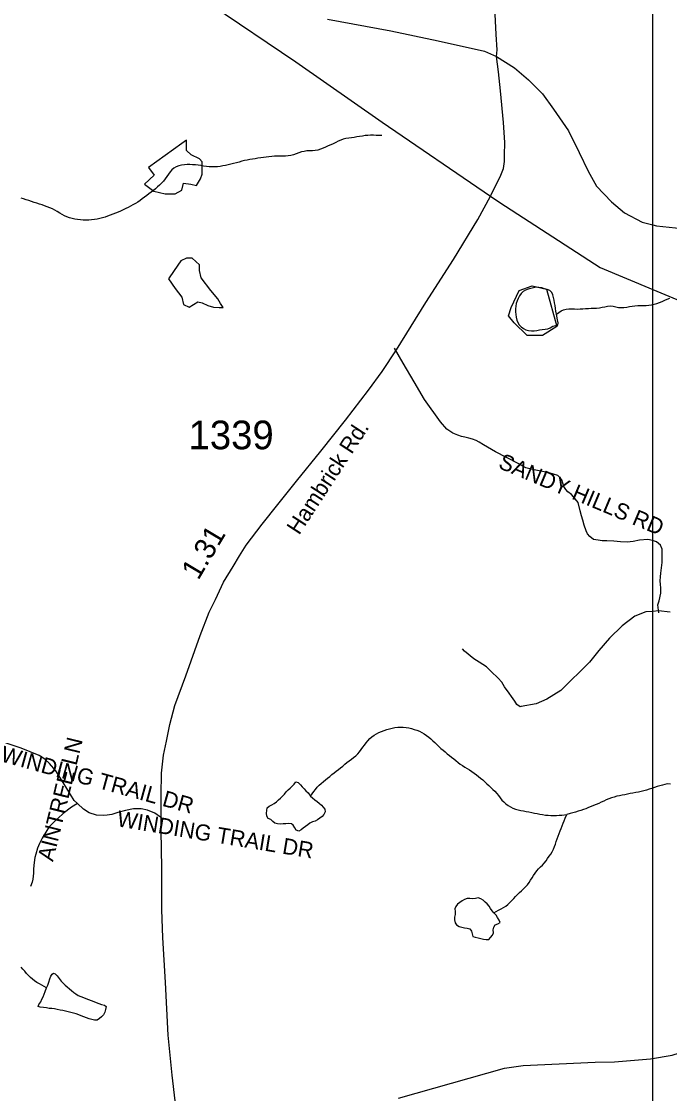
# Model space of a CAD drawing. Extents: x 1950930 to 2061844, y 904556 to 1017002.
# Drawn here: x 1986522 to 1990370, y 974830 to 981191 of the extents above; entities that cross this region are included whole.
import ezdxf

# ---------------------------------------------------------------- set-up
doc = ezdxf.new("R2010")
doc.units = 0
for name, color, linetype in [('Exist Hydrographic Creek Single Shore', 7, 'Continuous'), ('Exist Hydrographic Lake Shore', 7, 'Continuous'), ('Exist Hydrographic Misc Water Feature', 7, 'Continuous'), ('Exist Hydrographic Pond Over 1500 Sq Ft', 7, 'Continuous'), ('Exist Road Non-System Type 51', 7, 'Continuous'), ('Exist Road Non-System Type 51 Label', 7, 'Continuous'), ('Exist Road Primary US Structure Standard Bridge CELL', 7, 'Continuous'), ('Exist Road Secondary Type 51 Attributed', 7, 'Continuous'), ('Exist Road Secondary Type 51 Label', 7, 'Continuous'), ('Exist Road Secondary Type 51 Number Label', 7, 'Continuous'), ('Exist Utilities Electrical Transmission Line', 7, 'Continuous'), ('Map Preparation Inset Cut Line', 7, 'Continuous')]:
    doc.layers.add(name, color=color, linetype=linetype)

msp = doc.modelspace()

# ---------------------------------------------------------------- linework, layer by layer
at = {"layer": 'Exist Hydrographic Creek Single Shore'}
for points in [[(1988660.7, 980514.4), (1988644.3, 980514.7), (1988627.9, 980515), (1988611.5, 980516.2), (1988595.1, 980515.7), (1988578.7, 980515.2), (1988562.5, 980514), (1988546.3, 980511), (1988529.9, 980508.8), (1988513.9, 980505.9), (1988497.7, 980503), (1988481.5, 980500), (1988464.9, 980498.7), (1988448.5, 980496.5), (1988432.5, 980493.7), (1988417.5, 980487.4), (1988402.6, 980480.3), (1988388, 980473.2), (1988373, 980466.2), (1988358.1, 980459.1), (1988342.9, 980452.8), (1988327.9, 980445.8), (1988312.7, 980439.5), (1988297.4, 980434.1), (1988282, 980428.6), (1988266, 980424.9), (1988250, 980423.5), (1988233.2, 980423.9), (1988216.8, 980423.4), (1988200.6, 980420.5), (1988184.8, 980416.8), (1988169.2, 980411.3), (1988153.6, 980405.9), (1988138, 980400.5), (1988122, 980395.8), (1988106.1, 980393.8), (1988089.9, 980392.5), (1988073.5, 980391.9), (1988056.8, 980391.5), (1988040.4, 980391.8), (1988024, 980391.3), (1988007.6, 980390.1), (1987991.2, 980387.9), (1987975, 980385.8), (1987958.8, 980383.6), (1987942.6, 980381.6), (1987926.4, 980379.4), (1987910, 980376.5), (1987893.8, 980373.5), (1987877.6, 980371.3), (1987861.4, 980368.5), (1987845.4, 980365.5), (1987829.6, 980361.7), (1987813.7, 980357.1), (1987797.9, 980353.4), (1987781.9, 980348.8), (1987765.9, 980345), (1987749.9, 980341.3), (1987733.9, 980337.4), (1987717.9, 980333.7), (1987701.7, 980330.7), (1987685.5, 980328.6), (1987669.1, 980328.1), (1987652.7, 980328.5), (1987636.3, 980329.6), (1987619.9, 980330.8), (1987603.7, 980333.6), (1987587.5, 980337.2), (1987571.3, 980339.1), (1987554.9, 980340.4), (1987538.3, 980341.5), (1987521.9, 980342.7), (1987505.5, 980342.2), (1987489.5, 980340.9), (1987472.6, 980337.9), (1987456, 980334.2), (1987440.3, 980328.8), (1987426.5, 980320.9), (1987414.6, 980310.4), (1987404.2, 980298.3), (1987394.1, 980284.6), (1987384.9, 980270.9), (1987375, 980257.1), (1987365.2, 980244.2), (1987354.1, 980232.1), (1987342.2, 980220), (1987330.1, 980209.7), (1987317.8, 980198.4), (1987305.1, 980188), (1987292.2, 980177.6), (1987279.1, 980168), (1987266, 980158.4), (1987252.6, 980148.9), (1987239.3, 980139.3), (1987225.8, 980129.8), (1987212, 980120.1), (1987198.3, 980111.4), (1987184.1, 980102.7), (1987170, 980094.8), (1987155.2, 980086.8)], [(1987155.2, 980086.8), (1987140.7, 980080.6), (1987125.5, 980073.5), (1987110.5, 980066.5), (1987095.4, 980060.3), (1987080, 980054), (1987064.8, 980047.8), (1987049.2, 980041.5), (1987033.6, 980036.1), (1987018, 980030.6), (1987002.3, 980026), (1986986.7, 980021.5), (1986970.9, 980018.4), (1986954.9, 980015.6), (1986938.7, 980013.4), (1986922.3, 980012.1), (1986905.7, 980011.7), (1986888.9, 980012.8), (1986872.3, 980013.9), (1986855.6, 980016), (1986839.2, 980018.8), (1986823.2, 980021.5), (1986807.7, 980026), (1986792.3, 980031.3), (1986777.7, 980038.1), (1986763.4, 980045.8), (1986749, 980054.3), (1986734.7, 980062.8), (1986720.1, 980071.2), (1986705.3, 980078.9), (1986690.4, 980085.1), (1986674.8, 980091.1), (1986659.6, 980096.4), (1986644, 980102.4), (1986628.7, 980107.6), (1986613.1, 980112.9), (1986597.7, 980118.1), (1986581.9, 980123.3), (1986566.3, 980128.6), (1986550.5, 980133.9), (1986534.9, 980139.1), (1986519.2, 980143.5)], [(1986670.9, 975457.1), (1986657, 975465.6), (1986642.6, 975473.2), (1986628.2, 975481.8), (1986613.9, 975489.4), (1986600.2, 975498.7), (1986587.2, 975508), (1986574.9, 975518.9), (1986563.7, 975530.6), (1986552.6, 975543.2), (1986541.9, 975555.7), (1986531, 975568.2), (1986520.2, 975580.7)]]:
    msp.add_lwpolyline(points, dxfattribs=at)
at = {"layer": 'Exist Hydrographic Lake Shore'}
for points in [[(1987475.1, 980467.7), (1987276.7, 980324.2), (1987310.2, 980278.4), (1987252.2, 980226.5), (1987307.2, 980183.8), (1987374.4, 980168.5), (1987435.4, 980168.5), (1987475.1, 980189.9), (1987484.3, 980232.7), (1987527, 980226.5), (1987560.6, 980217.4), (1987585, 980257.1), (1987594.2, 980284.6), (1987594.2, 980357.8), (1987578.9, 980376.1), (1987530.1, 980400.6), (1987502.6, 980425), (1987502.6, 980486.1)], [(1987469, 979771.6), (1987429.3, 979713.6), (1987395.7, 979664.8), (1987435.4, 979606.8), (1987475.1, 979554.9), (1987484.3, 979512.1), (1987517.9, 979496.9), (1987569.8, 979527.4), (1987594.2, 979521.3), (1987627.8, 979506), (1987661.3, 979496.9), (1987694.9, 979493.8), (1987719.4, 979493.8), (1987704.1, 979518.2), (1987688.8, 979545.7), (1987646.1, 979594.6), (1987588.1, 979670.9), (1987578.9, 979713.6), (1987578.9, 979747.2), (1987536.2, 979786.9), (1987502.6, 979786.9)]]:
    msp.add_lwpolyline(points, close=True, dxfattribs=at)
at = {"layer": 'Exist Hydrographic Misc Water Feature'}
for points in [[(1989698.9, 979455), (1989695.6, 979471.4), (1989692.7, 979487.9), (1989690.3, 979505.1), (1989687.6, 979521.6), (1989684.5, 979538), (1989681.1, 979553.7), (1989676.1, 979569.4), (1989670.2, 979583.5), (1989659.9, 979594.4), (1989644.2, 979600.4), (1989626.9, 979605.8), (1989610.9, 979610.2), (1989594.5, 979613), (1989577.9, 979614.1), (1989561.9, 979611.2), (1989545.9, 979607.4), (1989530.1, 979602), (1989515, 979596.5), (1989500, 979588.7), (1989489.1, 979576.6), (1989479.9, 979562.8), (1989471.5, 979548.3), (1989464.5, 979533.6), (1989459.6, 979518.1), (1989456.7, 979501.7), (1989455.3, 979485.4), (1989455.5, 979469), (1989456.5, 979452.5), (1989459, 979436.1), (1989463.3, 979419.6), (1989469, 979404.7), (1989477, 979390.6), (1989488.5, 979378.9), (1989502.7, 979369.6), (1989517, 979361.9), (1989533.4, 979358.3), (1989549.4, 979356.2), (1989566, 979355.9), (1989582.2, 979357.3), (1989598.2, 979360.9), (1989614.6, 979363.1), (1989631.2, 979365.2), (1989647, 979368.2), (1989662, 979374.4), (1989676.1, 979383.2), (1989693.2, 979386.9), (1989707.5, 979390), (1989707.9, 979403.9), (1989705.7, 979420.3), (1989698.9, 979455)], [(1989698.9, 979455), (1989712.8, 979464.5), (1989726.6, 979474), (1989740.9, 979481.1), (1989756.5, 979484.1), (1989772.7, 979486.1), (1989789.1, 979485.8), (1989805.7, 979485.5), (1989822.3, 979485.2), (1989839, 979485.6), (1989855.4, 979486.1), (1989871.8, 979487.5), (1989888.2, 979488), (1989904.4, 979489.2), (1989921, 979489.7), (1989937.2, 979490.9), (1989953.6, 979493.1), (1989969.8, 979495.3), (1989986.2, 979498.2), (1990002.2, 979501.1), (1990018.4, 979503.2), (1990034.6, 979502.1), (1990050.8, 979498.5), (1990067.2, 979494.8), (1990083.2, 979493.7), (1990099.4, 979494.9), (1990115.8, 979497.1), (1990132, 979500.1), (1990148.2, 979502.2), (1990164.8, 979504.3), (1990181, 979505.6), (1990197.4, 979506.1), (1990214, 979505.7), (1990230.4, 979506.2), (1990246.6, 979508.4), (1990262.8, 979510.5), (1990278.8, 979514.2), (1990294.6, 979518.8), (1990310.2, 979524.3), (1990325.5, 979530.5), (1990341.1, 979536.8), (1990356.5, 979543), (1990371.3, 979550.1)], [(1988238.3, 976595.4), (1988248.2, 976608.3), (1988257.6, 976622.1), (1988267.6, 976635), (1988278.1, 976647.9), (1988289.8, 976659.2), (1988302.1, 976669.5), (1988314.4, 976680.8), (1988326.9, 976691.3), (1988339.4, 976701.6), (1988352.3, 976712.1), (1988365, 976722.4), (1988378, 976732.8), (1988390.9, 976743.2), (1988403.6, 976752.8), (1988416.5, 976763.1), (1988429.4, 976773.6), (1988442.1, 976784), (1988454.8, 976794.4), (1988467.8, 976803.9), (1988481.1, 976814.3), (1988494, 976823.9), (1988506.7, 976834.4), (1988518.4, 976846.4), (1988529.1, 976858.5), (1988539.3, 976871.4), (1988549.2, 976885.1), (1988559.2, 976898.1), (1988569.3, 976911.8), (1988579.5, 976923.9), (1988590.8, 976936), (1988602.9, 976946.5), (1988615.8, 976956), (1988629.8, 976964.7), (1988644.5, 976971.8), (1988660.1, 976978.9), (1988675.7, 976984.3), (1988691.5, 976989.6), (1988707.3, 976994.3), (1988723.1, 976998), (1988739.3, 977001.8), (1988756.1, 977003.9), (1988772.7, 977004.4), (1988788.9, 977004.1), (1988805.3, 977002.9), (1988821.1, 977000.1), (1988837.3, 976996.6), (1988853.3, 976991.3), (1988869.1, 976986), (1988884.4, 976980), (1988899.4, 976972.2), (1988913.6, 976964.6), (1988926.9, 976955.3), (1988939.8, 976945.1), (1988952.1, 976935.1), (1988964.4, 976923.3), (1988976.3, 976912.4), (1988988.2, 976900.6), (1989000.3, 976888.9), (1989012.4, 976878.1), (1989025.3, 976867.9), (1989037.8, 976856.9), (1989050.3, 976846.9), (1989062.8, 976835.9), (1989075.5, 976825.9), (1989088.5, 976815.7), (1989101.2, 976805.6), (1989114.3, 976795.4), (1989127.4, 976785.4), (1989141, 976776.1), (1989154.7, 976767.6), (1989168.6, 976759.1), (1989182.8, 976750.6), (1989196.7, 976741.3), (1989210.3, 976732), (1989223.2, 976721.8), (1989235.9, 976711.8), (1989248.4, 976700.8), (1989260.9, 976690.8), (1989273, 976679.8), (1989285.3, 976668.8), (1989297.4, 976657.1), (1989309.3, 976646.3), (1989321.2, 976634.5), (1989332.7, 976623.6), (1989343.7, 976611), (1989353.8, 976597.8), (1989363.4, 976584.4), (1989373.9, 976571.8), (1989385.6, 976561), (1989398.3, 976550), (1989411.4, 976539.9), (1989425.4, 976530.6), (1989439.9, 976522.9), (1989454.9, 976517.7), (1989470.7, 976513.2), (1989486.7, 976509.7), (1989502.9, 976506.8), (1989519.1, 976504.1), (1989535.5, 976501.2)], [(1988238.3, 976595.4), (1988250.8, 976584.4), (1988263.9, 976573.6), (1988277.3, 976563.4), (1988290.4, 976552.4), (1988302.7, 976541.5), (1988313.8, 976529.8), (1988323, 976518.1), (1988324.4, 976502.5), (1988317.3, 976485.5), (1988307, 976473.3), (1988293.1, 976463.8), (1988279.5, 976454.2), (1988265.4, 976446.3), (1988249.4, 976441.7), (1988235, 976433.8), (1988221.7, 976425.1), (1988208.2, 976414.8), (1988194.8, 976405.1), (1988182.1, 976394.7), (1988168.2, 976387.7), (1988152.2, 976392.1), (1988144.2, 976406.1), (1988136, 976421.9), (1988124.5, 976431.2), (1988107.9, 976432.3), (1988091.3, 976431.1), (1988074.9, 976429.7), (1988058.3, 976429.3), (1988041.9, 976430.4), (1988025.9, 976434.1), (1988014, 976445), (1988001.7, 976455.9), (1987986.1, 976461.9), (1987979.3, 976476.1), (1987977.7, 976493.3), (1987977.9, 976510.5), (1987981.8, 976526), (1987993.5, 976535.6), (1988009.3, 976542.7), (1988022.6, 976552.2), (1988035.9, 976561.9), (1988048.6, 976572.2), (1988060.9, 976583.5), (1988072.2, 976594.7), (1988083.3, 976607.6), (1988094.2, 976619.7), (1988105.4, 976631.8), (1988117.5, 976643), (1988129.4, 976653.4), (1988140.9, 976666.4), (1988151.6, 976680.1), (1988164.3, 976674.9), (1988177.8, 976662.3), (1988189.5, 976650.6), (1988200.2, 976638.1), (1988211, 976626.4), (1988223.8, 976615.4), (1988238.3, 976595.4)], [(1990375.2, 976665.1), (1990358.8, 976668), (1990343, 976664.2), (1990327.2, 976660.4), (1990311.4, 976655.8), (1990295.8, 976651.3), (1990280, 976645.7), (1990264.4, 976641.2), (1990248.4, 976636.6), (1990232.7, 976631.2), (1990217.1, 976626.6), (1990201.3, 976622.9), (1990185.1, 976619.1), (1990169.1, 976616.1), (1990152.9, 976613.1), (1990136.7, 976610.3), (1990120.7, 976606.4), (1990104.7, 976603.5), (1990088.3, 976600.5), (1990072.3, 976597.6), (1990056.3, 976593.9), (1990040.3, 976589.3), (1990024.9, 976584.6), (1990009.6, 976578.4), (1989994.4, 976572.1), (1989979.4, 976565.9), (1989964.6, 976558.8), (1989949.5, 976551.7), (1989934.3, 976545.5), (1989919.3, 976539.2), (1989904.2, 976533), (1989889.2, 976526.7), (1989873.8, 976520.5), (1989858.2, 976515), (1989842.6, 976509.7), (1989827.1, 976505.1), (1989811.3, 976500.5), (1989795.3, 976496.7), (1989779.7, 976492.1), (1989761, 976486.7)], [(1989535.5, 976501.2), (1989551.9, 976498.4), (1989568.1, 976494.8), (1989584.1, 976492.1), (1989600.3, 976488.4), (1989616.3, 976485.6), (1989632.5, 976482.8), (1989648.7, 976481.7), (1989665.1, 976480.5), (1989681.5, 976480.2), (1989698.1, 976480.7), (1989714.7, 976481.1), (1989730.9, 976481.6), (1989761, 976486.7)], [(1989325.9, 975901.7), (1989340.3, 975909.6), (1989355, 975917.5), (1989369.6, 975925.4), (1989383.5, 975933.3), (1989397.1, 975942.9), (1989409.8, 975952.5), (1989421.7, 975963.7), (1989433.6, 975975.7), (1989444.8, 975987), (1989456.3, 975999.1), (1989467.8, 976011.1), (1989479.3, 976022.4), (1989491.8, 976033.7), (1989503.7, 976044.9), (1989515.2, 976056.1), (1989526, 976069), (1989535.7, 976082), (1989544.7, 976095.7), (1989553.5, 976109.4), (1989562.5, 976123.3), (1989571.6, 976137), (1989581.2, 976150.8), (1989591.5, 976162.8), (1989602.9, 976174.9), (1989614.8, 976186.1), (1989626.3, 976198.2), (1989636.6, 976211.1), (1989646.2, 976224.1), (1989655.6, 976237.8), (1989664.7, 976251.6), (1989672.7, 976265.4), (1989680.4, 976279.9), (1989686.8, 976295.5), (1989691.9, 976310.9), (1989696.6, 976326.4), (1989702, 976341.9), (1989707.7, 976357.3), (1989713.7, 976372.8), (1989719.6, 976388.3), (1989725.6, 976403), (1989731.7, 976418.4), (1989737.9, 976433.8), (1989744, 976449.3), (1989750.6, 976464), (1989761, 976486.7)], [(1989325.9, 975901.7), (1989316.7, 975915), (1989307.7, 975929.2), (1989298, 975942.4), (1989287.8, 975955), (1989275.9, 975966.7), (1989263, 975977.7), (1989249, 975986.1), (1989234, 975990.6), (1989217.6, 975988.5), (1989200.8, 975986.3), (1989184, 975986.7), (1989167.8, 975987), (1989152.4, 975981.6), (1989138.1, 975972.9), (1989124.3, 975964.2), (1989111.8, 975953.7), (1989100.6, 975940.9), (1989095.4, 975926.1), (1989097.7, 975909.7), (1989097.3, 975893.3), (1989093.6, 975876.9), (1989093.4, 975860.6), (1989097.5, 975844.1), (1989105.7, 975830.8), (1989120.2, 975822.3), (1989135.8, 975817), (1989152, 975814.2), (1989169, 975812.3), (1989184, 975807.8), (1989193.2, 975794.5), (1989198.6, 975778), (1989201.6, 975762.3), (1989216.2, 975757.2), (1989233, 975753.5), (1989249.4, 975750.7), (1989265.4, 975747.1), (1989281.4, 975743.4), (1989296.8, 975743.9), (1989307.7, 975756.8), (1989317.9, 975769.8), (1989324.1, 975784.4), (1989323.2, 975800.8), (1989326.5, 975818.1), (1989334.3, 975831), (1989349.5, 975838), (1989364.7, 975845.1), (1989358.5, 975860), (1989349.1, 975874.1), (1989340.7, 975888.3), (1989325.9, 975901.7)], [(1986670.9, 975457.1), (1986677.7, 975473.3), (1986684, 975492), (1986690.6, 975510), (1986697.1, 975526.3), (1986704.5, 975539.2), (1986712.9, 975544.7), (1986722.8, 975541.3), (1986733.6, 975528.7), (1986745.7, 975512.1), (1986757.8, 975496.2), (1986769.7, 975484.4), (1986781.8, 975473.6), (1986794.1, 975462.7), (1986806.6, 975451.7), (1986819.4, 975440.8), (1986832.1, 975430.7), (1986845.2, 975421.4), (1986859.5, 975412.9), (1986874.5, 975406), (1986889.7, 975400), (1986904.9, 975393.9), (1986920.4, 975388.7), (1986935.8, 975382.6), (1986951.2, 975376.6), (1986966.2, 975370.5), (1986981.1, 975363.7), (1986997.3, 975359.1), (1987014.6, 975355.6), (1987024.2, 975346.3), (1987021.7, 975329.2), (1987016.4, 975312.9), (1987008.8, 975298.2), (1986998, 975286.1), (1986984.8, 975275.7), (1986971.3, 975266.2), (1986955.7, 975266.6), (1986939.5, 975269.3), (1986923.3, 975274.6), (1986907.9, 975279.8), (1986892.6, 975285.8), (1986877.4, 975291.9), (1986862.2, 975297.9), (1986846.6, 975303.3), (1986830.8, 975307.7), (1986815, 975312.1), (1986798.8, 975315.8), (1986782.9, 975318.4), (1986766.9, 975322.1), (1986750.9, 975325.7), (1986734.7, 975329.3), (1986718.7, 975332.2), (1986702.3, 975334.1), (1986685.9, 975335.3), (1986669.7, 975338.1), (1986651.8, 975340.1), (1986633.6, 975342.1), (1986620.7, 975347.3), (1986624.3, 975359.6), (1986636.2, 975374.8), (1986643.4, 975389.5), (1986650.4, 975404.9), (1986657, 975419.5), (1986662.7, 975435), (1986670.9, 975457.1)]]:
    msp.add_lwpolyline(points, dxfattribs=at)
at = {"layer": 'Exist Hydrographic Pond Over 1500 Sq Ft'}
msp.add_lwpolyline([(1989639.7, 979603.7), (1989700.8, 979380.8), (1989615.3, 979328.9), (1989523.7, 979328.9), (1989447.4, 979402.2), (1989413.8, 979445), (1989429.1, 979493.8), (1989477.9, 979594.6), (1989554.2, 979622)], close=True, dxfattribs=at)
at = {"layer": 'Exist Road Non-System Type 51'}
for points in [[(1990305.9, 977681.7), (1990301.4, 977730.7), (1990308.8, 977753.2), (1990319, 977799.6), (1990319.2, 977831.6), (1990316.2, 977851.6), (1990314.4, 977873.1), (1990315.4, 977895.6), (1990317.8, 977918), (1990326.8, 977981.2), (1990326.4, 978033.1), (1990326.4, 978059.4), (1990316.5, 978084.3), (1990293.1, 978103.4), (1990268.6, 978111.7), (1990240.9, 978117.1), (1990191.5, 978113.6), (1990154.9, 978106.3), (1990119.2, 978101.4), (1990078.6, 978103.9), (1990039.1, 978107.8), (1989997.5, 978110), (1989970.6, 978110), (1989946.5, 978114.2), (1989918.2, 978118.5), (1989897, 978135.5), (1989882.8, 978151.1), (1989874.2, 978168.1), (1989863, 978202.1), (1989855.9, 978233.2), (1989847.4, 978257.3), (1989838.9, 978288.5), (1989827.5, 978336.6), (1989809.1, 978359.3), (1989787.9, 978384.8), (1989766.6, 978400.4), (1989753.9, 978414.6), (1989742.5, 978432.9), (1989736.9, 978451.4), (1989731.2, 978472.6), (1989721.2, 978483.9), (1989705.8, 978496.7), (1989654.8, 978512.3), (1989555.6, 978533.6), (1989515.9, 978543.4), (1989472, 978568.9), (1989337.4, 978638.4), (1989265.5, 978678.9), (1989240, 978694.6), (1989222.4, 978704.1), (1989200.4, 978712.1), (1989178, 978719.3), (1989155.1, 978725.6), (1989134.4, 978729.6), (1989113.2, 978735.9), (1989084.1, 978748.5), (1989047.8, 978772.8), (1989010.5, 978815), (1988914.8, 978947.4), (1988852.9, 979053.4), (1988789, 979164.8), (1988736.4, 979253.7)], [(1989491.2, 977125.9), (1989483, 977125), (1989464, 977137.9), (1989450.8, 977158.3), (1989431.6, 977187), (1989417.2, 977204.9), (1989389.8, 977243.2), (1989374.2, 977270.7), (1989351.5, 977295.8), (1989310.9, 977334.1), (1989282.2, 977361.6), (1989261.9, 977375.9), (1989240.4, 977390.2), (1989208, 977409.4), (1989153, 977454.8), (1989139.9, 977468)], [(1986855, 976551), (1986835.8, 976569.3), (1986770.5, 976674.9), (1986726.1, 976744.8), (1986688.4, 976789.2), (1986660.1, 976814.8), (1986626.5, 976836.9), (1986519.6, 976879.3), (1986467.1, 976898.1), (1986402.6, 976919), (1986354.9, 976931.8), (1986295, 976947.9), (1986266.8, 976953.9), (1986241.2, 976953.3), (1986217.6, 976949.9), (1986211.6, 976951.2)], [(1986855, 976551), (1986819.4, 976529.8), (1986768.6, 976492), (1986709.8, 976436.7), (1986685, 976410.3), (1986667.4, 976381.7), (1986645.6, 976344.6), (1986629.6, 976313.3), (1986617.8, 976286.2), (1986607.4, 976250.3), (1986602.1, 976230.4), (1986596.8, 976200.3), (1986594.1, 976164), (1986593.2, 976138.1), (1986589.1, 976101.4), (1986586, 976084.9), (1986575.4, 976058.2)], [(1987346.9, 976469.8), (1987313.9, 976494), (1987270.1, 976512.1), (1987232.5, 976519.6), (1987187.4, 976519.6), (1987139, 976508.8), (1987094.6, 976497.3), (1987059, 976486.6), (1987030.8, 976481.2), (1987006.5, 976479.9), (1986968.1, 976481.9), (1986923.1, 976496), (1986889.5, 976518.2), (1986855, 976551)]]:
    msp.add_lwpolyline(points, dxfattribs=at)
at = {"layer": 'Exist Road Secondary Type 51 Attributed'}
for points in [[(1988339.2, 981205.7), (1988715.1, 981135.1), (1988997, 981076.6), (1989271, 981014.1), (1989342, 980983.5)], [(1989342, 980983.5), (1989347.3, 981023.5), (1989339.9, 981113), (1989334.7, 981233.8)], [(1987433.8, 974787.2), (1987416.1, 974939.2), (1987392.7, 975177.2), (1987377.3, 975489), (1987361.9, 975757), (1987356.1, 975921), (1987354.6, 976168.9), (1987351.1, 976388.9), (1987351.5, 976600.7), (1987353.8, 976730.7), (1987366.1, 976838.7), (1987382.2, 976920.6), (1987402.4, 977020.6), (1987432.6, 977132.4), (1987497, 977308.4), (1987583.6, 977548.1), (1987635.9, 977686), (1987674.1, 977761.9), (1987722.2, 977863.7), (1987778.4, 977957.6), (1987816.5, 978021.6), (1987856.6, 978083.4), (1987951, 978209.3), (1988043.3, 978325), (1988155.6, 978464.7), (1988299.9, 978642.6), (1988446.4, 978826.2), (1988582.7, 979003.9), (1988663, 979113.9), (1988749.3, 979243.5), (1988923.8, 979523.2), (1989086.3, 979778.9), (1989230.9, 980016.6), (1989307.4, 980155.7), (1989311.1, 980162.4), (1989367.8, 980279.6), (1989384.6, 980318.5), (1989389.9, 980359.6), (1989390.9, 980398.6), (1989391.5, 980473.9), (1989384.1, 980591.8), (1989365.4, 980779), (1989353.6, 980893), (1989342, 980983.5)], [(1989342, 980983.5), (1989448.8, 980915.8), (1989532.6, 980845.9), (1989616.4, 980761.7), (1989680.4, 980671.5), (1989770.1, 980541.4), (1989833.9, 980413.3), (1989886.5, 980303.8), (1989937, 980213.2), (1990024.5, 980120.9), (1990102.4, 980056.6), (1990207.4, 980000.5), (1990270.8, 979984.9), (1990292.6, 979979.5), (1990443.1, 979962.6)], [(1990374.2, 977687.1), (1990303.5, 977693.8), (1990270.8, 977691.1), (1990229.4, 977687.6), (1990164.6, 977662.9), (1990088.9, 977605.7), (1990013.3, 977533.1), (1989950.1, 977459), (1989895.3, 977390.3), (1989838.2, 977333.1), (1989784.2, 977280.6), (1989725.5, 977221.9), (1989642.2, 977169.4), (1989577.1, 977142.8), (1989488.9, 977126.9)], [(1988760.2, 974802.7), (1989389.5, 974980.4), (1989501.4, 974996.6), (1989928.1, 975016.7), (1990043.4, 975018.6), (1990257.9, 975035.6), (1990384.8, 975058), (1990473, 975085.8), (1991011.4, 975308.7), (1991293.8, 975440.3), (1991430, 975494.1), (1991600.2, 975569.6), (1992204.7, 975806.6), (1993309.8, 976256.4), (1993518.9, 976360.7), (1993648.1, 976446.1), (1993723.6, 976518), (1993810.4, 976609.5), (1993862.1, 976687.5), (1993967.2, 976893.5), (1993994.7, 976981.7), (1994046.9, 977198.3)]]:
    msp.add_lwpolyline(points, dxfattribs=at)
at = {"layer": 'Exist Utilities Electrical Transmission Line'}
for points in [[(1987646.7, 981292.2), (1988150.9, 980952.1), (1988664.2, 980593.2), (1989307.4, 980155.7)], [(1989307.4, 980155.7), (1989363.2, 980117.7), (1989958.4, 979730.6), (1990270.8, 979600.8)], [(1990270.8, 979600.8), (1991553.2, 979067.6), (1991614.2, 979041.9)]]:
    msp.add_lwpolyline(points, dxfattribs=at)
at = {"layer": 'Map Preparation Inset Cut Line'}
for p, q in [((1990270.8, 979984.9), (1990270.8, 982282.7)), ((1990270.8, 979600.8), (1990270.8, 979984.9)), ((1990270.8, 978126.9), (1990270.8, 979600.8)), ((1990270.8, 977691.1), (1990270.8, 978126.9)), ((1990270.8, 975038.2), (1990270.8, 977691.1)), ((1990270.8, 973625.4), (1990270.8, 975038.2))]:
    msp.add_line(p, q, dxfattribs=at)

# ---------------------------------------------------------------- texts
at = {"layer": 'Exist Road Non-System Type 51 Label'}
for s, rotation, p in [('  SANDY HILLS RD', 337.22604, (1989282.3, 978571.4)), ('  AINTREE LN', 76.22056, (1986691.9, 976134.5)), ('  WINDING TRAIL DR', 344.602, (1986325, 976821.5)), ('  WINDING TRAIL DR', 350.61183, (1987014.9, 976428.3))]:
    msp.add_text(s, height=95, rotation=rotation, dxfattribs=at).set_placement(p)
at = {"layer": 'Exist Road Primary US Structure Standard Bridge CELL'}
msp.add_text('1.31', height=125, rotation=59.22268, dxfattribs=at).set_placement((1987571.8, 977871.8))
at = {"layer": 'Exist Road Secondary Type 51 Label'}
msp.add_text('Hambrick Rd.', height=95, rotation=56.9347, dxfattribs=at).set_placement((1988170.1, 978139.8))
at = {"layer": 'Exist Road Secondary Type 51 Number Label'}
msp.add_text('1339', height=170, dxfattribs=at).set_placement((1987514, 978653))

doc.saveas('drawing.dxf')
